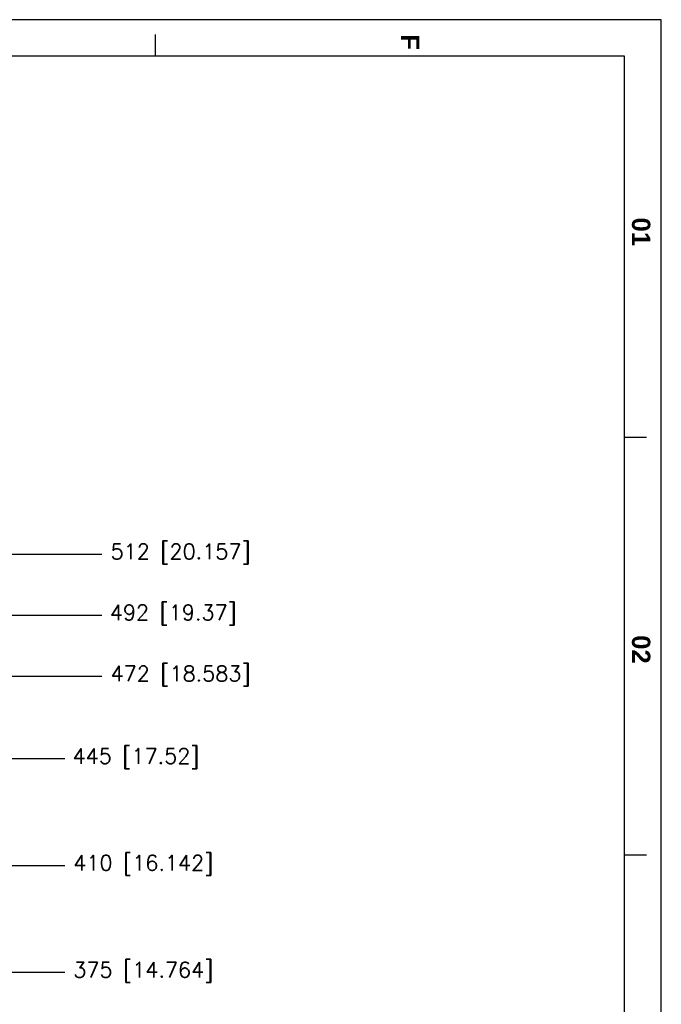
# Model space of a CAD drawing. Extents: x 2651 to 7771, y -1163 to 1075.
# Tile 290 of 490: x 4459 to 4669, y 752 to 1075. Entities that reach past the tile are written whole.
import ezdxf

# ---------------------------------------------------------------- set-up
doc = ezdxf.new("R2010")
doc.units = 0
doc.header["$LTSCALE"] = 10
doc.layers.get('0').update_dxf_attribs({"linetype": 'CONTINUOUS'})
doc.layers.get('Defpoints').update_dxf_attribs({"linetype": 'CONTINUOUS'})
for name, color, linetype in [('BOX', 4, 'CONTINUOUS'), ('DIM', 3, 'CONTINUOUS'), ('PART', 7, 'CONTINUOUS')]:
    doc.layers.add(name, color=color, linetype=linetype)
doc.styles.get("Standard").update_dxf_attribs({"font": 'romans.shx'})
doc.dimstyles.new('MM& INCH5', dxfattribs={"dimtxt": 5, "dimasz": 2.5, "dimexe": 1, "dimexo": 0.5, "dimtad": 0, "dimrnd": 1.38778e-17, "dimzin": 9, "dimdsep": 46, "dimtxsty": 'Standard', "dimblk": 'CLOSED', "dimcen": 0, "dimclrd": 3, "dimclre": 3, "dimclrt": 3, "dimazin": 2, "dimtfac": 0.75, "dimtofl": 0, "dimtmove": 0, "dimatfit": 3, "dimfxl": 0, "dimtolj": 1, "dimarcsym": 0})

# ---------------------------------------------------------------- blocks, each defined once
blk = doc.blocks.new('FDSFG')
at = {"color": 4}
for p, q in [((2626.35, 1250.01), (2626.35, 1256.01)), ((2760.35, 1146.01), (2754.35, 1146.01)), ((2760.35, 1032.01), (2754.35, 1032.01))]:
    blk.add_line(p, q, dxfattribs=at)
at = {"layer": 'BOX', "color": 3}
for points in [[(1944.35, 1260.01), (1944.35, 120.01), (2764.35, 120.01), (2764.35, 1260.01)], [(1954.35, 1250.01), (1954.35, 130.01), (2754.35, 130.01), (2754.35, 1250.01)]]:
    blk.add_lwpolyline(points, close=True, dxfattribs=at)
at = {"color": 4, "char_height": 5, "attachment_point": 1, "rotation": 270}
for s, width, insert in [('{\\fArial|b1|i0|c0|p34;\\C6;F}', 6, (2698.35, 1256.01)), ('{\\fArial|b1|i0|c0|p34;\\C6;01}', 8, (2761.35, 1206.01)), ('{\\fArial|b1|i0|c0|p34;\\C6;02}', 8, (2761.35, 1092.01))]:
    blk.add_mtext_dynamic_manual_height_columns(s, width=width, gutter_width=12.5, heights=[0], dxfattribs=dict(at, insert=insert))
blk = doc.blocks.new('*D160')
at = {"layer": 'Defpoints', "color": 0}
for p in [(4381.21, 797.64), (4473.32, 797.64), (4171.68, 387.64)]:
    blk.add_point(p, dxfattribs=at)
at = {"layer": 'DIM', "color": 3, "lineweight": -2}
blk.add_line((4381.71, 797.64), (4473.32, 797.64), dxfattribs=at)
at = {"layer": 'DIM', "color": 3, "insert": (4499.07, 797.64), "char_height": 5, "attachment_point": 5}
blk.add_mtext('\\A1;410 [16.142]', dxfattribs=at)
blk = doc.blocks.new('_Closed')
at = {"color": 0, "linetype": 'ByBlock', "lineweight": -2}
for p, q in [((-1, 0.17), (0, 0)), ((-1, 0.17), (-1, -0.17)), ((0, 0), (-1, -0.17)), ((0, 0), (-1, 0))]:
    blk.add_line(p, q, dxfattribs=at)
blk = doc.blocks.new('*D161')
at = {"layer": 'Defpoints', "color": 0}
for p in [(4274.1, 832.64), (4473.32, 832.64), (4171.68, 387.64)]:
    blk.add_point(p, dxfattribs=at)
at = {"layer": 'DIM', "color": 3, "lineweight": -2}
blk.add_line((4274.6, 832.64), (4473.32, 832.64), dxfattribs=at)
at = {"layer": 'DIM', "color": 3, "insert": (4496.68, 832.64), "char_height": 5, "attachment_point": 5}
blk.add_mtext('\\A1;445 [17.52]', dxfattribs=at)
blk = doc.blocks.new('*D162')
at = {"layer": 'Defpoints', "color": 0}
for p in [(4271.92, 879.64), (4485.53, 879.64), (4171.68, 387.64)]:
    blk.add_point(p, dxfattribs=at)
at = {"layer": 'DIM', "color": 3, "lineweight": -2}
blk.add_line((4272.42, 879.64), (4485.53, 879.64), dxfattribs=at)
at = {"layer": 'DIM', "color": 3, "insert": (4508.89, 879.64), "char_height": 5, "attachment_point": 5}
blk.add_mtext('\\A1;492 [19.37]', dxfattribs=at)
blk = doc.blocks.new('*D163')
at = {"layer": 'Defpoints', "color": 0}
for p in [(4285.88, 899.64), (4485.53, 899.64), (4171.68, 387.64)]:
    blk.add_point(p, dxfattribs=at)
at = {"layer": 'DIM', "color": 3, "lineweight": -2}
blk.add_line((4286.38, 899.64), (4485.53, 899.64), dxfattribs=at)
at = {"layer": 'DIM', "color": 3, "insert": (4511.27, 899.64), "char_height": 5, "attachment_point": 5}
blk.add_mtext('\\A1;512 [20.157]', dxfattribs=at)
blk = doc.blocks.new('*D165')
at = {"layer": 'Defpoints', "color": 0}
for p in [(4446.68, 762.64), (4473.32, 762.64), (4171.68, 387.64)]:
    blk.add_point(p, dxfattribs=at)
at = {"layer": 'DIM', "color": 3, "lineweight": -2}
blk.add_line((4447.18, 762.64), (4473.32, 762.64), dxfattribs=at)
at = {"layer": 'DIM', "color": 3, "insert": (4499.07, 762.64), "char_height": 5, "attachment_point": 5}
blk.add_mtext('\\A1;375 [14.764]', dxfattribs=at)
blk = doc.blocks.new('*D190')
at = {"layer": 'Defpoints', "color": 0}
for p in [(4401.86, 859.64), (4485.53, 859.64), (4171.68, 387.64)]:
    blk.add_point(p, dxfattribs=at)
at = {"layer": 'DIM', "color": 3, "lineweight": -2}
blk.add_line((4402.36, 859.64), (4485.53, 859.64), dxfattribs=at)
at = {"layer": 'DIM', "color": 3, "insert": (4511.27, 859.64), "char_height": 5, "attachment_point": 5}
blk.add_mtext('\\A1;472 [18.583]', dxfattribs=at)

msp = doc.modelspace()

# ---------------------------------------------------------------- block references
at = {"layer": 'PART', "xscale": 1.2, "yscale": 1.2, "zscale": 1.2}
msp.add_blockref('FDSFG', (1351.462, -437.37), dxfattribs=at)

# ---------------------------------------------------------------- dimensions: what is measured, and where the dimension line sits
at = {"layer": 'DIM'}
for feature_location, offset, picture, middle in [((4285.884, 899.642), (199.642, 0), '*D163', (4511.27, 899.642)), ((4271.924, 879.642), (213.602, 0), '*D162', (4508.889, 879.642)), ((4401.864, 859.642), (83.662, 0), '*D190', (4511.27, 859.642)), ((4274.104, 832.642), (199.217, 0), '*D161', (4496.684, 832.642)), ((4381.212, 797.642), (92.109, 0), '*D160', (4499.065, 797.642)), ((4446.684, 762.642), (26.637, 0), '*D165', (4499.065, 762.642))]:
    dim = msp.add_ordinate_dim(feature_location=feature_location, offset=offset, dtype=0, origin=(4171.684, 387.642), dimstyle='MM& INCH5', dxfattribs=at)
    dim.commit()
    dim.dimension.update_dxf_attribs({"geometry": picture, "text_midpoint": middle})

doc.saveas('drawing.dxf')
